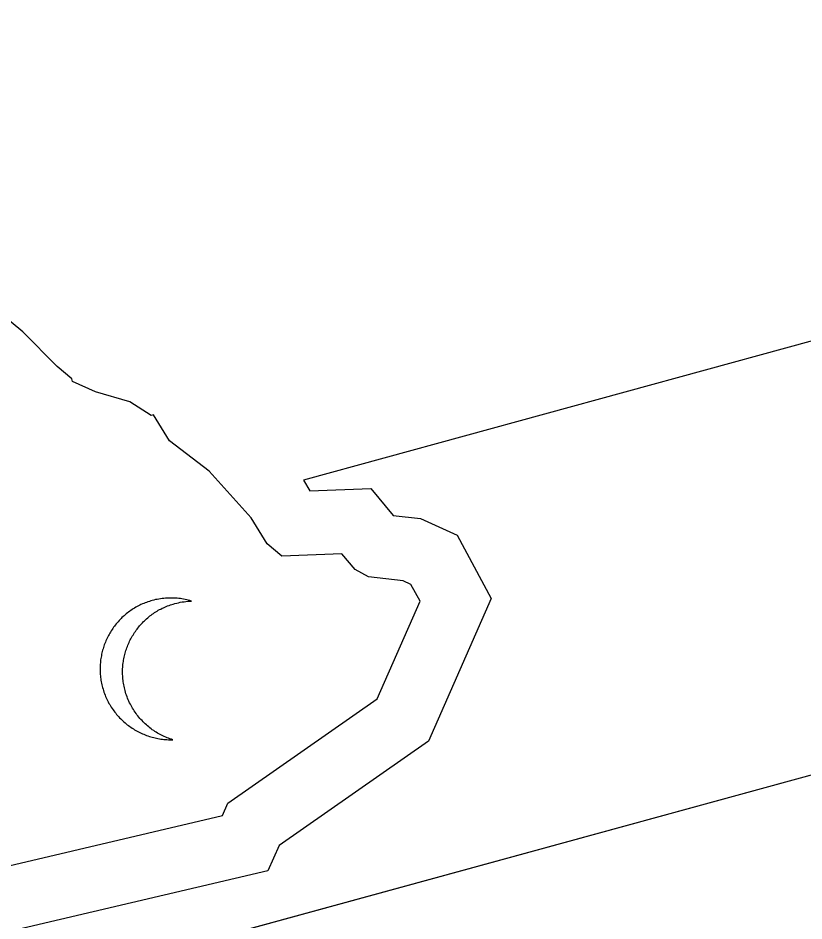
# Model space of a CAD drawing. Extents: x 2001876 to 2025694, y 804561 to 868938.
# Drawn here: x 2010995.11 to 2011006.76, y 826067.39 to 826080.77 of the extents above; entities that cross this region are included whole.
import ezdxf

# ---------------------------------------------------------------- set-up
doc = ezdxf.new("R2010")
doc.units = 0
doc.layers.add('TR SN EXTRUDED PANEL SIGNS- MOUNTED OVERHEAD', color=7, linetype='Continuous')

msp = doc.modelspace()

# ---------------------------------------------------------------- linework, layer by layer
at = {"layer": 'TR SN EXTRUDED PANEL SIGNS- MOUNTED OVERHEAD'}
for p, q in [((2010995.18, 826076.123), (2010994.018, 826077.077)), ((2010995.685, 826075.609), (2010995.18, 826076.123)), ((2010995.903, 826075.423), (2010995.685, 826075.609)), ((2010995.913, 826075.384), (2010995.903, 826075.423)), ((2010996.255, 826075.233), (2010995.913, 826075.384)), ((2010996.762, 826075.082), (2010996.255, 826075.233)), ((2010997.083, 826074.883), (2010996.762, 826075.082)), ((2010997.113, 826074.891), (2010997.083, 826074.883)), ((2010997.352, 826074.508), (2010997.113, 826074.891)), ((2010958.187, 826056.245), (2011025.961, 826074.771)), ((2010958.223, 826056.254), (2011025.997, 826074.781)), ((2010997.939, 826074.056), (2010997.352, 826074.508)), ((2010998.564, 826073.366), (2010997.939, 826074.056)), ((2010998.803, 826072.98), (2010998.564, 826073.366)), ((2010999.018, 826072.795), (2010998.803, 826072.98)), ((2010999.909, 826072.83), (2010999.018, 826072.795)), ((2011000.104, 826072.598), (2010999.909, 826072.83)), ((2011000.302, 826072.487), (2011000.104, 826072.598)), ((2011000.817, 826072.428), (2011000.302, 826072.487)), ((2011000.934, 826072.375), (2011000.817, 826072.428)), ((2011001.068, 826072.126), (2011000.934, 826072.375)), ((2011000.431, 826070.681), (2011001.068, 826072.126)), ((2010998.22, 826069.134), (2011000.431, 826070.681)), ((2010998.138, 826068.949), (2010998.22, 826069.134)), ((2010992.872, 826067.714), (2010998.138, 826068.949))]:
    msp.add_line(p, q, dxfattribs=at)
for points in [[(2011024.359, 826080.773), (2011024.359, 826080.774), (2010999.338, 826073.921), (2010999.436, 826073.762), (2011000.338, 826073.798), (2011000.669, 826073.401), (2011001.077, 826073.354), (2011001.619, 826073.106), (2011002.124, 826072.167), (2011001.193, 826070.055), (2010998.981, 826068.505), (2010998.813, 826068.131), (2010992.656, 826066.687), (2010990.979, 826067.946), (2010987.252, 826066.998), (2010985.84, 826067.848), (2010983.049, 826069.469), (2010956.588, 826062.235)], [(2010997.679, 826072.13), (2010997.655, 826072.136), (2010997.632, 826072.143), (2010997.608, 826072.148), (2010997.586, 826072.154), (2010997.562, 826072.158), (2010997.538, 826072.162), (2010997.514, 826072.166), (2010997.49, 826072.169), (2010997.465, 826072.171), (2010997.441, 826072.172), (2010997.417, 826072.174), (2010997.393, 826072.175), (2010997.369, 826072.175), (2010997.344, 826072.175), (2010997.319, 826072.174), (2010997.295, 826072.172), (2010997.27, 826072.17), (2010997.246, 826072.167), (2010997.22, 826072.164), (2010997.195, 826072.16), (2010997.172, 826072.155), (2010997.147, 826072.151), (2010997.122, 826072.144), (2010997.096, 826072.138), (2010997.076, 826072.132), (2010997.054, 826072.125), (2010997.032, 826072.118), (2010997.012, 826072.111), (2010996.992, 826072.103), (2010996.97, 826072.095), (2010996.95, 826072.087), (2010996.93, 826072.077), (2010996.911, 826072.068), (2010996.891, 826072.057), (2010996.873, 826072.048), (2010996.853, 826072.038), (2010996.835, 826072.026), (2010996.816, 826072.015), (2010996.798, 826072.003), (2010996.78, 826071.992), (2010996.763, 826071.979), (2010996.745, 826071.966), (2010996.729, 826071.954), (2010996.712, 826071.94), (2010996.696, 826071.927), (2010996.68, 826071.913), (2010996.664, 826071.899), (2010996.648, 826071.885), (2010996.634, 826071.87), (2010996.618, 826071.854), (2010996.604, 826071.84), (2010996.59, 826071.824), (2010996.576, 826071.807), (2010996.563, 826071.792), (2010996.549, 826071.775), (2010996.537, 826071.758), (2010996.524, 826071.742), (2010996.512, 826071.724), (2010996.501, 826071.708), (2010996.489, 826071.69), (2010996.478, 826071.671), (2010996.467, 826071.654), (2010996.456, 826071.635), (2010996.447, 826071.617), (2010996.437, 826071.599), (2010996.428, 826071.58), (2010996.419, 826071.561), (2010996.41, 826071.541), (2010996.402, 826071.522), (2010996.394, 826071.503), (2010996.386, 826071.483), (2010996.38, 826071.463), (2010996.374, 826071.443), (2010996.367, 826071.423), (2010996.361, 826071.403), (2010996.356, 826071.382), (2010996.351, 826071.362), (2010996.346, 826071.341), (2010996.342, 826071.32), (2010996.338, 826071.3), (2010996.334, 826071.279), (2010996.331, 826071.257), (2010996.329, 826071.237), (2010996.327, 826071.215), (2010996.325, 826071.194), (2010996.324, 826071.172), (2010996.323, 826071.151), (2010996.323, 826071.13), (2010996.323, 826071.108), (2010996.324, 826071.087), (2010996.325, 826071.065), (2010996.325, 826071.043), (2010996.327, 826071.021), (2010996.331, 826070.999), (2010996.333, 826070.978), (2010996.336, 826070.956), (2010996.341, 826070.934), (2010996.344, 826070.912), (2010996.349, 826070.89), (2010996.354, 826070.869)], [(2010996.783, 826070.581), (2010996.772, 826070.601), (2010996.761, 826070.622), (2010996.751, 826070.644), (2010996.741, 826070.665), (2010996.732, 826070.688), (2010996.724, 826070.71), (2010996.715, 826070.733), (2010996.707, 826070.756), (2010996.701, 826070.779), (2010996.693, 826070.802), (2010996.689, 826070.824), (2010996.683, 826070.845), (2010996.678, 826070.867), (2010996.674, 826070.888), (2010996.67, 826070.911), (2010996.667, 826070.932), (2010996.664, 826070.954), (2010996.662, 826070.976), (2010996.66, 826070.997), (2010996.659, 826071.02), (2010996.657, 826071.041), (2010996.656, 826071.062), (2010996.657, 826071.085), (2010996.657, 826071.106), (2010996.658, 826071.127), (2010996.659, 826071.148), (2010996.661, 826071.17), (2010996.663, 826071.191), (2010996.665, 826071.212), (2010996.669, 826071.234), (2010996.672, 826071.254), (2010996.676, 826071.275), (2010996.68, 826071.296), (2010996.684, 826071.317), (2010996.689, 826071.336), (2010996.695, 826071.358), (2010996.7, 826071.378), (2010996.706, 826071.398), (2010996.714, 826071.418), (2010996.72, 826071.438), (2010996.728, 826071.457), (2010996.736, 826071.477), (2010996.744, 826071.496), (2010996.753, 826071.515), (2010996.761, 826071.535), (2010996.77, 826071.553), (2010996.781, 826071.572), (2010996.79, 826071.59), (2010996.801, 826071.609), (2010996.812, 826071.626), (2010996.823, 826071.645), (2010996.834, 826071.662), (2010996.846, 826071.679), (2010996.858, 826071.697), (2010996.871, 826071.713), (2010996.884, 826071.73), (2010996.896, 826071.746), (2010996.91, 826071.762), (2010996.924, 826071.779), (2010996.938, 826071.794), (2010996.952, 826071.809), (2010996.968, 826071.825), (2010996.982, 826071.839), (2010996.998, 826071.854), (2010997.014, 826071.868), (2010997.03, 826071.881), (2010997.046, 826071.895), (2010997.063, 826071.909), (2010997.079, 826071.921), (2010997.097, 826071.934), (2010997.114, 826071.946), (2010997.132, 826071.958), (2010997.15, 826071.969), (2010997.168, 826071.981), (2010997.187, 826071.993), (2010997.205, 826072.003), (2010997.225, 826072.012), (2010997.245, 826072.023), (2010997.264, 826072.032), (2010997.284, 826072.041), (2010997.304, 826072.05), (2010997.324, 826072.058), (2010997.346, 826072.066), (2010997.366, 826072.073), (2010997.388, 826072.08), (2010997.409, 826072.086), (2010997.43, 826072.093), (2010997.459, 826072.1), (2010997.486, 826072.106), (2010997.513, 826072.112), (2010997.541, 826072.117), (2010997.569, 826072.12), (2010997.596, 826072.124), (2010997.623, 826072.126), (2010997.65, 826072.128), (2010997.679, 826072.13), (2010997.679, 826072.13)], [(2010996.354, 826070.869), (2010996.36, 826070.847), (2010996.367, 826070.824), (2010996.373, 826070.802), (2010996.38, 826070.781), (2010996.389, 826070.758), (2010996.397, 826070.737), (2010996.406, 826070.715), (2010996.414, 826070.694), (2010996.424, 826070.674), (2010996.434, 826070.654), (2010996.444, 826070.634), (2010996.455, 826070.613), (2010996.466, 826070.594), (2010996.478, 826070.575), (2010996.49, 826070.556), (2010996.502, 826070.537), (2010996.515, 826070.519), (2010996.528, 826070.5), (2010996.541, 826070.483), (2010996.555, 826070.466), (2010996.569, 826070.449), (2010996.583, 826070.432), (2010996.598, 826070.416), (2010996.613, 826070.399), (2010996.629, 826070.384), (2010996.644, 826070.368), (2010996.66, 826070.353), (2010996.677, 826070.339), (2010996.693, 826070.324), (2010996.71, 826070.31), (2010996.727, 826070.296), (2010996.744, 826070.284), (2010996.762, 826070.27), (2010996.78, 826070.258), (2010996.798, 826070.246), (2010996.817, 826070.234), (2010996.835, 826070.222), (2010996.855, 826070.212), (2010996.873, 826070.201), (2010996.892, 826070.19), (2010996.912, 826070.181), (2010996.931, 826070.171), (2010996.952, 826070.162), (2010996.971, 826070.154), (2010996.992, 826070.146), (2010997.013, 826070.138), (2010997.033, 826070.13), (2010997.054, 826070.123), (2010997.075, 826070.117), (2010997.096, 826070.111), (2010997.118, 826070.105), (2010997.139, 826070.1), (2010997.16, 826070.095), (2010997.182, 826070.091), (2010997.204, 826070.088), (2010997.226, 826070.083), (2010997.247, 826070.081), (2010997.269, 826070.078), (2010997.292, 826070.076), (2010997.314, 826070.075), (2010997.336, 826070.074), (2010997.359, 826070.074), (2010997.381, 826070.073), (2010997.403, 826070.074), (2010997.382, 826070.08), (2010997.36, 826070.087), (2010997.339, 826070.096), (2010997.318, 826070.103), (2010997.297, 826070.112), (2010997.276, 826070.122), (2010997.255, 826070.131), (2010997.235, 826070.141), (2010997.215, 826070.151), (2010997.195, 826070.163), (2010997.175, 826070.173), (2010997.156, 826070.185), (2010997.137, 826070.198), (2010997.118, 826070.21), (2010997.098, 826070.223), (2010997.08, 826070.237), (2010997.062, 826070.25), (2010997.045, 826070.264), (2010997.027, 826070.278), (2010997.01, 826070.293), (2010996.994, 826070.309), (2010996.976, 826070.325), (2010996.96, 826070.34), (2010996.945, 826070.357), (2010996.929, 826070.374), (2010996.913, 826070.391), (2010996.899, 826070.409), (2010996.884, 826070.426), (2010996.87, 826070.444), (2010996.857, 826070.463), (2010996.843, 826070.482), (2010996.83, 826070.5), (2010996.817, 826070.521), (2010996.806, 826070.54), (2010996.794, 826070.56), (2010996.783, 826070.581)]]:
    msp.add_lwpolyline(points, dxfattribs=at)

doc.saveas('drawing.dxf')
